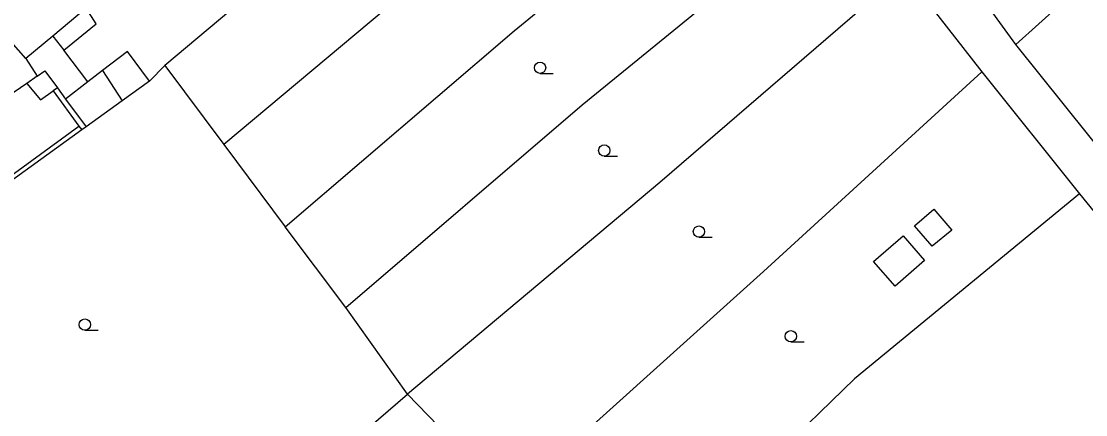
# Model space of a CAD drawing. Extents: x -595546 to -593986, y -1160845 to -1159202.
# Drawn here: x -595122.2 to -595051.6, y -1160607.6 to -1160581.5 of the extents above; entities that cross this region are included whole.
import ezdxf

# ---------------------------------------------------------------- set-up
doc = ezdxf.new("R2010")
doc.units = 0
for name, color, linetype in [('DOP - budovy nerozlisene - VP', 7, 'Continuous'), ('DOP - kresba z DSPS bez souradnic', 7, 'Continuous'), ('DOP - rozhrani ploch obecne', 7, 'Continuous'), ('Level 36', 7, 'Continuous'), ('TM - plot drateny_ kovovy - VP', 7, 'Continuous')]:
    doc.layers.add(name, color=color, linetype=linetype)

msp = doc.modelspace()

# ---------------------------------------------------------------- linework, layer by layer
at = {"layer": 'DOP - budovy nerozlisene - VP'}
for points in [[(-595121.86, -1160583.93), (-595124.98, -1160580.42)], [(-595121.86, -1160583.93), (-595121.11, -1160585.12)], [(-595121.11, -1160585.12), (-595121.79, -1160585.59)], [(-595121.79, -1160585.59), (-595126.49, -1160588.8)]]:
    msp.add_lwpolyline(points, dxfattribs=at)
at = {"layer": 'DOP - kresba z DSPS bez souradnic'}
for points in [[(-595120.08, -1160582.45), (-595119.35, -1160583.39)], [(-595121.11, -1160585.12), (-595120.61, -1160584.75)], [(-595120.61, -1160584.75), (-595119.77, -1160585.89)], [(-595116.78, -1160584.74), (-595115.47, -1160586.75)], [(-595117.75, -1160585.48), (-595119.22, -1160586.63)], [(-595121.79, -1160585.59), (-595120.88, -1160586.68)], [(-595120.88, -1160586.68), (-595120.05, -1160586.09)], [(-595119.77, -1160585.89), (-595120.05, -1160586.09)], [(-595120.05, -1160586.09), (-595118.34, -1160588.43)], [(-595119.77, -1160585.89), (-595119.22, -1160586.63)], [(-595119.22, -1160586.63), (-595117.86, -1160588.48)], [(-595132.22, -1160598.56), (-595118.34, -1160588.43)], [(-595118.34, -1160588.43), (-595118.15, -1160588.68)], [(-595062.95, -1160595.04), (-595061.68, -1160593.93)], [(-595061.68, -1160593.93), (-595060.47, -1160595.32)], [(-595061.79, -1160596.38), (-595062.95, -1160595.04)], [(-595060.47, -1160595.32), (-595061.79, -1160596.38)], [(-595065.67, -1160597.4), (-595063.7, -1160595.69)], [(-595063.7, -1160595.69), (-595062.28, -1160597.33)], [(-595064.24, -1160599.04), (-595065.67, -1160597.4)], [(-595062.28, -1160597.33), (-595064.24, -1160599.04)]]:
    msp.add_lwpolyline(points, dxfattribs=at)
at = {"layer": 'DOP - rozhrani ploch obecne'}
for points in [[(-595078.3, -1160555.58), (-595112.65, -1160584.41)], [(-595056.23, -1160583.02), (-595041, -1160569.29)], [(-595089.48, -1160582.1), (-595074.36, -1160569.68)], [(-595084.98, -1160587.02), (-595070.1, -1160574.86)], [(-595094.08, -1160577.34), (-595108.73, -1160589.65)], [(-595065.81, -1160580.07), (-595079.84, -1160592.16)], [(-595117.87, -1160580.61), (-595120.08, -1160582.45)], [(-595117.19, -1160581.64), (-595117.87, -1160580.61)], [(-595119.35, -1160583.39), (-595117.19, -1160581.64)], [(-595120.08, -1160582.45), (-595121.86, -1160583.93)], [(-595104.66, -1160595.1), (-595089.48, -1160582.1)], [(-595117.75, -1160585.48), (-595119.35, -1160583.39)], [(-595115.12, -1160583.48), (-595116.78, -1160584.74)], [(-595113.66, -1160585.44), (-595115.12, -1160583.48)], [(-595116.78, -1160584.74), (-595117.75, -1160585.48)], [(-595112.65, -1160584.41), (-595113.66, -1160585.44)], [(-595112.65, -1160584.41), (-595108.73, -1160589.65)], [(-595113.66, -1160585.44), (-595115.47, -1160586.75)], [(-595058.5, -1160584.83), (-595072.96, -1160598.07)], [(-595115.47, -1160586.75), (-595117.86, -1160588.48)], [(-595100.65, -1160600.46), (-595084.98, -1160587.02)], [(-595118.15, -1160588.68), (-595131.99, -1160598.68)], [(-595117.86, -1160588.48), (-595118.15, -1160588.68)], [(-595108.73, -1160589.65), (-595104.66, -1160595.1)], [(-595079.84, -1160592.16), (-595096.57, -1160606.21)], [(-595052.02, -1160592.91), (-595066.92, -1160605.19)], [(-595100.65, -1160600.46), (-595104.66, -1160595.1)], [(-595072.96, -1160598.07), (-595089.78, -1160613.2)], [(-595096.57, -1160606.21), (-595100.65, -1160600.46)], [(-595066.92, -1160605.19), (-595083.03, -1160620.83)], [(-595103.61, -1160612.29), (-595096.57, -1160606.21)], [(-595096.57, -1160606.21), (-595089.78, -1160613.2)]]:
    msp.add_lwpolyline(points, dxfattribs=at)
at = {"layer": 'Level 36'}
for p, q in [((-595087.77, -1160584.925), (-595086.895, -1160584.925)), ((-595083.52, -1160590.415), (-595082.645, -1160590.415)), ((-595077.24, -1160595.795), (-595076.365, -1160595.795)), ((-595117.95, -1160601.965), (-595117.075, -1160601.965)), ((-595071.15, -1160602.735), (-595070.275, -1160602.735))]:
    msp.add_line(p, q, dxfattribs=at)
for centre in [(-595087.77, -1160584.55), (-595083.52, -1160590.04), (-595077.24, -1160595.42), (-595117.95, -1160601.59), (-595071.15, -1160602.36)]:
    msp.add_circle(centre, 0.375, dxfattribs=at)
at = {"layer": 'TM - plot drateny_ kovovy - VP'}
for points in [[(-595056.23, -1160583.02), (-595061.22, -1160576.11)], [(-595063.62, -1160578.24), (-595058.5, -1160584.83)], [(-595049.79, -1160591.05), (-595056.23, -1160583.02)], [(-595058.5, -1160584.83), (-595052.02, -1160592.91)], [(-595052.02, -1160592.91), (-595043.48, -1160603.39)]]:
    msp.add_lwpolyline(points, dxfattribs=at)

doc.saveas('drawing.dxf')
